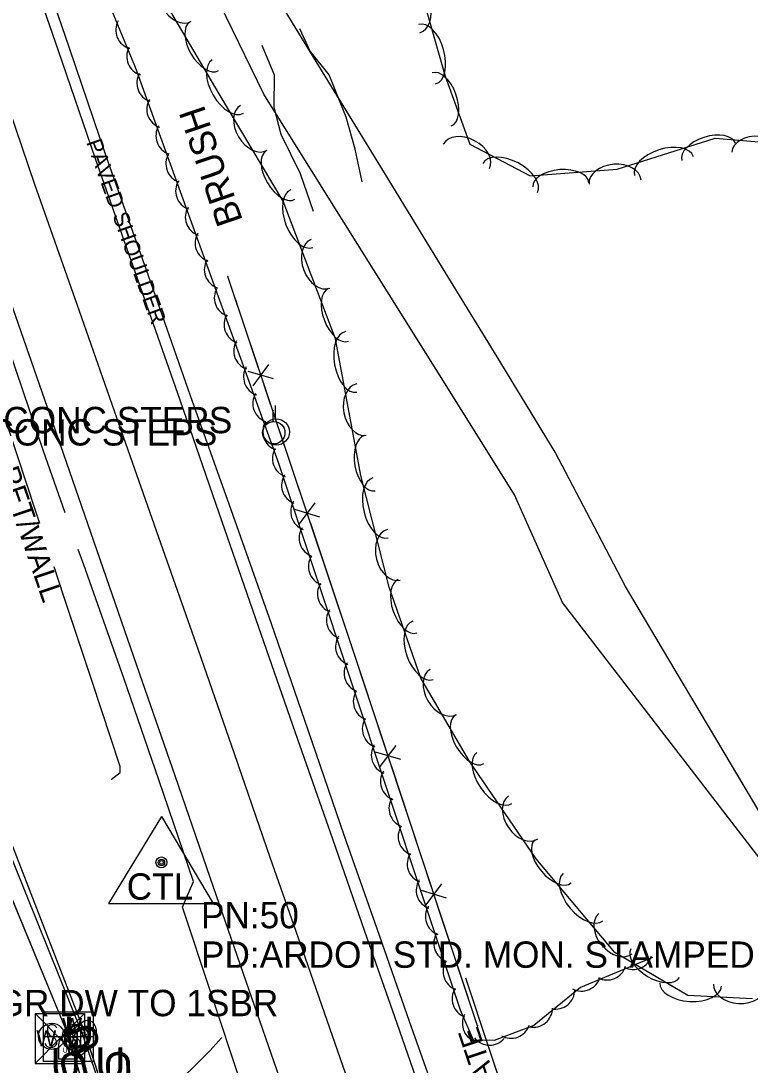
# Model space of a CAD drawing. Extents: x 954793 to 988390, y 1867850 to 1924428.
# Drawn here: x 961114.6 to 961253, y 1907472.7 to 1907670.9 of the extents above; entities that cross this region are included whole.
import ezdxf

# ---------------------------------------------------------------- set-up
doc = ezdxf.new("R2010")
doc.units = 0
for name, color, linetype in [('Default', 7, 'Continuous'), ('S_EDGE_PAVEMENT', 7, 'Continuous'), ('S_FENCE', 7, 'Continuous'), ('S_FIBER_OPTIC_CABLE', 7, 'Continuous'), ('S_GATE_ANNOT', 7, 'Continuous'), ('S_GRAVEL_ROAD', 7, 'Continuous'), ('S_LANDSCAPING', 7, 'Continuous'), ('S_MAILBOX', 7, 'Continuous'), ('S_MISC_STRUCTURES_ANNOT', 7, 'Continuous'), ('S_MSC_PT_SYM', 7, 'Continuous'), ('S_PAVEMENT_CROWN', 7, 'Continuous'), ('S_PRIMARY_CTL', 7, 'Continuous'), ('S_PRIMARY_CTL_ANNOT', 7, 'Continuous'), ('S_SHOULDER', 7, 'Continuous'), ('S_SHOULDER_ANNOT', 7, 'Continuous'), ('S_SIGN', 7, 'Continuous'), ('S_STREAM', 7, 'Continuous'), ('S_SURVEY_TEXT_ANNOT', 7, 'Continuous'), ('S_TREE', 7, 'Continuous'), ('S_TREE_ANNOT', 7, 'Continuous'), ('S_UNDERGROUND_CABLE', 7, 'Continuous'), ('S_UTILITY_POLE', 7, 'Continuous'), ('S_UTL_PT_SYM', 7, 'Continuous'), ('S_WALL', 7, 'Continuous'), ('S_WATER_UTILITIES', 7, 'Continuous')]:
    doc.layers.add(name, color=color, linetype=linetype)

msp = doc.modelspace()

# ---------------------------------------------------------------- linework, layer by layer
at = {"layer": 'S_EDGE_PAVEMENT'}
for points in [[(961241.15, 1907324.22), (961236.89, 1907336.11), (961232.63, 1907347.99), (961228.37, 1907359.88), (961220.93, 1907380.84), (961213.5, 1907401.81), (961207.34, 1907419.38), (961201.18, 1907436.95), (961193.58, 1907458.77), (961185.99, 1907480.59), (961179.88, 1907498.07), (961173.78, 1907515.55), (961166.72, 1907535.75), (961159.66, 1907555.96), (961152.23, 1907577.45), (961144.8, 1907598.94), (961136.77, 1907621.84), (961128.74, 1907644.75), (961121.69, 1907665.23), (961114.64, 1907685.71)], [(961204.65, 1907354.2), (961198.32, 1907372.06), (961190.76, 1907393.44), (961184.51, 1907411.15), (961178.26, 1907428.86), (961170.71, 1907450.32), (961163.16, 1907471.78), (961156.85, 1907490.04), (961150.53, 1907508.31), (961143.86, 1907527.59), (961137.18, 1907546.88), (961129.65, 1907568.65), (961122.11, 1907590.43), (961114.1, 1907613.34), (961106.09, 1907636.26), (961101.87, 1907648.43)]]:
    msp.add_lwpolyline(points, dxfattribs=at)
at = {"layer": 'S_FENCE'}
for p, q in [((961177.3, 1907552.52), (961153.88, 1907622.36)), ((961158.66, 1907601.66), (961161.63, 1907605.69)), ((961162.55, 1907602.97), (961157.75, 1907604.38)), ((961167.47, 1907575.41), (961170.44, 1907579.43)), ((961171.35, 1907576.71), (961166.56, 1907578.13)), ((961201.25, 1907480.17), (961177.3, 1907552.52)), ((961186.69, 1907530.67), (961181.9, 1907532.11)), ((961182.8, 1907529.39), (961185.79, 1907533.39)), ((961191.5, 1907503.09), (961194.49, 1907507.1)), ((961195.39, 1907504.38), (961190.6, 1907505.82))]:
    msp.add_line(p, q, dxfattribs=at)
for points in [[(961201.25, 1907480.17), (961177.3, 1907552.52), (961153.88, 1907622.36)], [(961201.25, 1907480.17), (961177.3, 1907552.52), (961153.88, 1907622.36)], [(961159.69, 1907605.04), (961153.88, 1907622.36)], [(961168.5, 1907578.78), (961160.79, 1907601.78)], [(961177.3, 1907552.52), (961169.59, 1907575.52)], [(961183.85, 1907532.75), (961177.3, 1907552.52)], [(961192.55, 1907506.46), (961184.93, 1907529.49)], [(961201.25, 1907480.17), (961193.63, 1907503.2)], [(961198.97, 1907489.24), (961216.84, 1907435.49)]]:
    msp.add_lwpolyline(points, dxfattribs=at)
at = {"layer": 'S_FIBER_OPTIC_CABLE'}
for p, q in [((961126.73, 1907478.89), (961112.31, 1907516.17)), ((961147.04, 1907415.97), (961126.73, 1907478.89))]:
    msp.add_line(p, q, dxfattribs=at)
msp.add_lwpolyline([(961181.06, 1907355.5), (961173.64, 1907355.53), (961158.57, 1907379.97), (961147.04, 1907415.97), (961126.73, 1907478.89), (961112.31, 1907516.17), (961093.91, 1907558.68), (961081.83, 1907606.88), (961053.28, 1907681.02)], dxfattribs=at)
msp.add_lwpolyline([(961181.06, 1907355.5), (961173.64, 1907355.53), (961158.57, 1907379.97), (961147.04, 1907415.97), (961126.73, 1907478.89), (961112.31, 1907516.17), (961093.91, 1907558.68), (961081.83, 1907606.88), (961053.28, 1907681.02)], dxfattribs=at)
at = {"layer": 'S_GRAVEL_ROAD'}
msp.add_ellipse((961090.7, 1907531.47), major_axis=(67.42, 46.84), ratio=0.997952, start_param=4.632071, end_param=4.963428, dxfattribs=at)
at = {"layer": 'S_MAILBOX'}
for p, q in [((961122.29, 1907477.85), (961126.42, 1907480.96)), ((961125.9, 1907479.14), (961125.9, 1907476.42)), ((961128.85, 1907479.48), (961128.85, 1907476.77)), ((961121.73, 1907476.57), (961121.73, 1907473.86)), ((961125.06, 1907473.86), (961128.85, 1907476.77)), ((961125.06, 1907476.57), (961125.06, 1907473.86)), ((961121.73, 1907473.86), (961125.06, 1907473.86))]:
    msp.add_line(p, q, dxfattribs=at)
for points in [[(961125.9, 1907479.14), (961127.01, 1907478.47), (961125.9, 1907478.12)], [(961122.92, 1907477.69), (961123.14, 1907477.55), (961123.14, 1907477.16), (961123.44, 1907477.16), (961123.44, 1907477.52), (961123.25, 1907477.77), (961122.92, 1907477.72)]]:
    msp.add_lwpolyline(points, dxfattribs=at)
for centre, end in [((961127.19, 1907479.48), 117.5718), ((961123.4, 1907476.57), 180)]:
    msp.add_arc(centre, 1.66, 0, end, dxfattribs=at)
msp.add_ellipse((961125.9, 1907476.42), major_axis=(0.145, 0.132), ratio=0.564646, dxfattribs=at)
at = {"layer": 'S_MSC_PT_SYM'}
for points in [[(961153.88, 1907622.36), (961153.88, 1907622.41), (961153.88, 1907622.36), (961153.83, 1907622.36), (961153.88, 1907622.36), (961153.88, 1907622.31), (961153.88, 1907622.36), (961153.93, 1907622.36)], [(961177.3, 1907552.52), (961177.3, 1907552.57), (961177.3, 1907552.52), (961177.25, 1907552.52), (961177.3, 1907552.52), (961177.3, 1907552.47), (961177.3, 1907552.52), (961177.35, 1907552.52)], [(961201.25, 1907480.17), (961201.25, 1907480.22), (961201.25, 1907480.17), (961201.2, 1907480.17), (961201.25, 1907480.17), (961201.25, 1907480.12), (961201.25, 1907480.17), (961201.3, 1907480.17)]]:
    msp.add_lwpolyline(points, dxfattribs=at)
for points in [[(961153.88, 1907622.36), (961153.84, 1907622.34), (961153.88, 1907622.36), (961153.9, 1907622.31), (961153.88, 1907622.36), (961153.93, 1907622.37), (961153.88, 1907622.36), (961153.87, 1907622.41)], [(961153.88, 1907622.36), (961153.84, 1907622.34), (961153.88, 1907622.36), (961153.9, 1907622.31), (961153.88, 1907622.36), (961153.93, 1907622.37), (961153.88, 1907622.36), (961153.87, 1907622.41)], [(961177.3, 1907552.52), (961177.26, 1907552.51), (961177.3, 1907552.52), (961177.32, 1907552.48), (961177.3, 1907552.52), (961177.35, 1907552.54), (961177.3, 1907552.52), (961177.29, 1907552.57)], [(961177.3, 1907552.52), (961177.26, 1907552.51), (961177.3, 1907552.52), (961177.32, 1907552.48), (961177.3, 1907552.52), (961177.35, 1907552.54), (961177.3, 1907552.52), (961177.29, 1907552.57)], [(961201.25, 1907480.17), (961201.2, 1907480.15), (961201.25, 1907480.17), (961201.26, 1907480.12), (961201.25, 1907480.17), (961201.29, 1907480.19), (961201.25, 1907480.17), (961201.23, 1907480.22)], [(961201.25, 1907480.17), (961201.2, 1907480.15), (961201.25, 1907480.17), (961201.26, 1907480.12), (961201.25, 1907480.17), (961201.29, 1907480.19), (961201.25, 1907480.17), (961201.23, 1907480.22)]]:
    msp.add_lwpolyline(points, close=True, dxfattribs=at)
at = {"layer": 'S_PAVEMENT_CROWN'}
msp.add_lwpolyline([(961233.42, 1907308.76), (961225.27, 1907331.88), (961217.12, 1907355), (961209.53, 1907376.48), (961201.94, 1907397.97), (961195.61, 1907415.78), (961189.28, 1907433.58), (961181.76, 1907455.17), (961174.23, 1907476.76), (961168.07, 1907494.42), (961161.9, 1907512.08), (961155.1, 1907531.76), (961148.29, 1907551.43), (961140.75, 1907572.86), (961133.21, 1907594.3), (961125.23, 1907617.07), (961117.25, 1907639.85), (961110.09, 1907660.76), (961102.93, 1907681.67)], dxfattribs=at)
at = {"layer": 'S_PRIMARY_CTL'}
for p, q in [((961141.26, 1907519.86), (961131.23, 1907503.35)), ((961141.26, 1907519.86), (961151.08, 1907503.35)), ((961131.23, 1907503.35), (961151.08, 1907503.35))]:
    msp.add_line(p, q, dxfattribs=at)
for radius in [1.04, 0.609, 0.344]:
    msp.add_circle((961141.26, 1907511.16), radius, dxfattribs=at)
at = {"layer": 'S_SHOULDER'}
for points in [[(961243.34, 1907325.15), (961239.1, 1907336.98), (961234.86, 1907348.8), (961230.62, 1907360.63), (961223.25, 1907381.53), (961215.88, 1907402.43), (961209.77, 1907420.11), (961203.67, 1907437.78), (961196.02, 1907459.36), (961188.36, 1907480.95), (961182.19, 1907498.55), (961176.01, 1907516.15), (961169.09, 1907536.29), (961162.16, 1907556.43), (961154.47, 1907578.1), (961146.78, 1907599.76), (961138.78, 1907622.51), (961130.78, 1907645.26), (961123.79, 1907665.76), (961116.8, 1907686.26)], [(961123.01, 1907577.52), (961118.86, 1907589.21), (961111, 1907612.37), (961103.14, 1907635.53), (961099.52, 1907646.09)], [(961201.16, 1907354.2), (961195.21, 1907370.93), (961187.65, 1907392.18), (961181.37, 1907409.99), (961175.08, 1907427.8), (961170.91, 1907433.94), (961163.6, 1907451.71), (961156.28, 1907469.49), (961150.76, 1907486.06), (961145.24, 1907502.64), (961147.36, 1907507.55), (961140.75, 1907526.84), (961134.14, 1907546.13), (961126.5, 1907567.67), (961125.48, 1907570.56)]]:
    msp.add_lwpolyline(points, dxfattribs=at)
at = {"layer": 'S_SIGN'}
for centre in [(961120.43, 1907478.14), (961124.9, 1907477.96)]:
    msp.add_circle(centre, 2.49, dxfattribs=at)
for centre, radius, start, end in [((961120.5, 1907479.41), 0.95, 16.5258, 156.8957), ((961124.98, 1907479.23), 0.95, 16.5258, 156.8957), ((961121.11, 1907479.46), 1.5, 167.1196, 241.9813), ((961125.59, 1907479.29), 1.5, 167.1196, 241.9813), ((961120.27, 1907477.32), 1.28, 204.641, 335.359), ((961120.01, 1907476.8), 1.4, 358.6529, 73.7063), ((961124.75, 1907477.14), 1.28, 204.641, 335.359), ((961124.49, 1907476.62), 1.4, 358.6529, 73.7063)]:
    msp.add_arc(centre, radius, start, end, dxfattribs=at)
at = {"layer": 'S_STREAM'}
for points in [[(961265.09, 1907498.65), (961253.16, 1907514.11), (961241.23, 1907529.58), (961229.3, 1907545.05), (961217.37, 1907560.52), (961208.28, 1907580.97), (961196.38, 1907599.97), (961184.48, 1907618.98), (961172.59, 1907637.98), (961160.69, 1907656.98), (961153.56, 1907671.7), (961146.44, 1907686.41), (961139.31, 1907701.13), (961132.19, 1907715.85), (961136.85, 1907731.48), (961141.52, 1907747.11), (961140.01, 1907767.82), (961128.64, 1907775.03), (961117.27, 1907782.24), (961105.89, 1907789.46), (961094.52, 1907796.67)], [(961267.12, 1907499.96), (961257.68, 1907515.85), (961248.25, 1907531.74), (961238.81, 1907547.63), (961229.38, 1907563.51), (961222.7, 1907576.29), (961216.02, 1907589.06), (961204.97, 1907607.11), (961193.93, 1907625.16), (961182.89, 1907643.2), (961171.85, 1907661.25), (961164.03, 1907673.94), (961156.21, 1907686.62), (961148.39, 1907699.3), (961140.57, 1907711.99), (961142.15, 1907727.49), (961143.72, 1907742.99), (961153.28, 1907741.88)], [(961179.35, 1907640.39), (961178.06, 1907646.59), (961176.34, 1907652.61), (961173.07, 1907660.65), (961169.47, 1907665.19), (961167.52, 1907669.41)], [(961160.31, 1907666.32), (961162.63, 1907660.67), (961162.62, 1907654.51), (961163.9, 1907649.41), (961167.58, 1907641.92), (961170.06, 1907634.77)]]:
    msp.add_lwpolyline(points, dxfattribs=at)
at = {"layer": 'S_TREE'}
for points in [[(961234.45, 1907493.11), (961220.82, 1907487.41), (961211.96, 1907480.21), (961204.39, 1907477.36), (961200.52, 1907477.43), (961198.03, 1907483.1), (961163.53, 1907586.87), (961136.33, 1907662.09), (961114.79, 1907714.08), (961105.57, 1907739.52), (961099.75, 1907756.41), (961094.5, 1907772.46), (961092.67, 1907781.69), (961093.48, 1907791.07), (961093.78, 1907792.05), (961094.81, 1907794.08), (961100.29, 1907799.49), (961107.48, 1907802.03), (961109.83, 1907802.53), (961110.9, 1907802.81)], [(961189.99, 1907678.45), (961195.1, 1907660.41), (961199.78, 1907647.53), (961211.26, 1907641.47), (961227.8, 1907642.74), (961246.37, 1907648.67), (961264.42, 1907647.15)], [(961253.48, 1907485.27), (961241.18, 1907485.92), (961227.34, 1907494.07), (961212.42, 1907511.86), (961199.83, 1907530.23), (961190.5, 1907546.13), (961184.46, 1907563.42), (961179.12, 1907584.59), (961174.33, 1907610.57), (961164.36, 1907636.67), (961152.21, 1907657.07), (961140.34, 1907677.29)]]:
    msp.add_lwpolyline(points, dxfattribs=at)
for centre, start, end in [((961136.23, 1907669.18), 151.7074, 253.3043), ((961138.31, 1907664.15), 151.7074, 253.3043), ((961140.24, 1907659.08), 149.0838, 250.6807), ((961142.11, 1907654.14), 149.0838, 250.6807), ((961143.85, 1907649.1), 149.0838, 250.6807), ((961145.74, 1907643.77), 149.0838, 250.6807), ((961147.59, 1907638.66), 149.0838, 250.6807), ((961149.43, 1907633.68), 149.0838, 250.6807), ((961151.29, 1907628.74), 149.0838, 250.6807), ((961153.04, 1907623.7), 149.0838, 250.6807), ((961154.93, 1907618.37), 149.0838, 250.6807), ((961156.78, 1907613.26), 149.0838, 250.6807), ((961158.61, 1907608.28), 149.0838, 250.6807), ((961160.48, 1907603.34), 149.0838, 250.6807), ((961162.23, 1907598.3), 149.0838, 250.6807), ((961164.11, 1907592.97), 149.0838, 250.6807), ((961165.96, 1907587.86), 149.0838, 250.6807), ((961167.7, 1907582.77), 147.5922, 249.1891), ((961169.43, 1907577.78), 147.5922, 249.1891), ((961171.04, 1907572.7), 147.5922, 249.1891), ((961172.8, 1907567.33), 147.5922, 249.1891), ((961174.51, 1907562.16), 147.5922, 249.1891), ((961176.22, 1907557.14), 147.5922, 249.1891), ((961177.95, 1907552.15), 147.5922, 249.1891), ((961179.57, 1907547.07), 147.5922, 249.1891), ((961181.32, 1907541.7), 147.5922, 249.1891), ((961183.03, 1907536.53), 147.5922, 249.1891), ((961184.74, 1907531.51), 147.5922, 249.1891), ((961186.47, 1907526.52), 147.5922, 249.1891), ((961188.09, 1907521.43), 147.5922, 249.1891), ((961189.84, 1907516.07), 147.5922, 249.1891), ((961191.55, 1907510.9), 147.5922, 249.1891), ((961193.26, 1907505.88), 147.5922, 249.1891), ((961195, 1907500.89), 147.5922, 249.1891), ((961196.61, 1907495.8), 147.5922, 249.1891), ((961198.36, 1907490.44), 147.5922, 249.1891), ((961230.82, 1907494.47), 241.8902, 343.4871), ((961225.87, 1907492.48), 241.8902, 343.4871), ((961221.03, 1907490.38), 241.8902, 343.4871), ((961200.07, 1907485.27), 147.5922, 249.1891), ((961216.08, 1907486.95), 258.2687, 359.8656), ((961202.03, 1907480.61), 152.951, 254.5479), ((961211.86, 1907483.52), 258.2687, 359.8656), ((961207.61, 1907481.42), 239.8434, 341.4403), ((961203.55, 1907480.11), 218.2402, 319.8371)]:
    msp.add_arc(centre, 3.64, start, end, dxfattribs=at)
for centre, major_axis, ratio in [((961144.39, 1907675.1), (2.51, -4.27), 0.685311), ((961188.94, 1907673.42), (-1.35, 4.77), 0.685311), ((961149.38, 1907666.08), (2.71, -4.61), 0.540699), ((961191.71, 1907664.59), (-1.6, 5.65), 0.55008), ((961153.87, 1907658.43), (2.97, -5.06), 0.55008), ((961194.45, 1907656), (-1.83, 5.03), 0.540699), ((961158.82, 1907650.62), (2.54, -4.26), 0.685311), ((961199.13, 1907645.17), (-4.38, 2.31), 0.685311), ((961245.13, 1907646.04), (-5.09, -1.63), 0.540699), ((961254.47, 1907645.6), (-4.94, 0.41), 0.685311), ((961236.68, 1907643.35), (-5.59, -1.78), 0.55008), ((961163.87, 1907641.63), (2.74, -4.59), 0.540699), ((961207.44, 1907641.09), (-5.19, 2.74), 0.55008), ((961217.08, 1907639.79), (-5.33, -0.41), 0.540699), ((961227.37, 1907640.31), (-4.94, -0.38), 0.685311), ((961167.9, 1907633.36), (2.09, -5.48), 0.55008), ((961171.45, 1907624.81), (1.77, -4.63), 0.685311), ((961174.88, 1907615.09), (1.91, -4.99), 0.540699), ((961177.3, 1907606.19), (1.06, -5.77), 0.55008), ((961179.23, 1907597.13), (0.9, -4.87), 0.685311), ((961180.84, 1907586.95), (0.97, -5.26), 0.540699), ((961182.85, 1907578.46), (1.44, -5.69), 0.55008), ((961185.37, 1907569.55), (1.21, -4.8), 0.685311), ((961187.98, 1907559.79), (1.76, -5.05), 0.540699), ((961190.9, 1907551.42), (1.94, -5.54), 0.55008), ((961194.78, 1907543.54), (2.51, -4.27), 0.685311), ((961199.77, 1907534.52), (2.7, -4.61), 0.540699), ((961204.48, 1907527.19), (3.32, -4.84), 0.55008), ((961209.93, 1907519.7), (2.8, -4.09), 0.685311), ((961215.6, 1907511.36), (3.44, -4.1), 0.540699), ((961221.3, 1907504.57), (3.77, -4.5), 0.55008), ((961227.45, 1907497.64), (3.18, -3.8), 0.685311), ((961235, 1907492.02), (4.61, -2.71), 0.540699), ((961241.73, 1907488.01), (5.86, -0.31), 0.55008), ((961250.99, 1907487.79), (4.95, -0.26), 0.685311)]:
    msp.add_ellipse(centre, major_axis=major_axis, ratio=ratio, start_param=3.141593, end_param=6.283185, dxfattribs=at)
at = {"layer": 'S_UNDERGROUND_CABLE'}
for p, q in [((961126.36, 1907478.44), (961111.22, 1907516)), ((961147.55, 1907415.92), (961126.36, 1907478.44))]:
    msp.add_line(p, q, dxfattribs=at)
msp.add_lwpolyline([(961181.51, 1907354.7), (961173.01, 1907355), (961158.08, 1907379.54), (961147.55, 1907415.92), (961126.36, 1907478.44), (961111.22, 1907516), (961093.61, 1907558.15), (961081.07, 1907607.42), (961052.47, 1907680.91), (961043.74, 1907702.61), (961020.3, 1907758.1), (961005.2, 1907782.31), (960986.34, 1907843.29), (960968.92, 1907900.3), (960943.09, 1907978.05), (960936.53, 1908004.59), (960934.37, 1908053.73), (960924.31, 1908057.57)], dxfattribs=at)
msp.add_lwpolyline([(961181.51, 1907354.7), (961173.01, 1907355), (961158.08, 1907379.54), (961147.55, 1907415.92), (961126.36, 1907478.44), (961111.22, 1907516), (961093.61, 1907558.15), (961081.07, 1907607.42), (961052.47, 1907680.91), (961043.74, 1907702.61), (961020.3, 1907758.1), (961005.2, 1907782.31), (960986.34, 1907843.29), (960968.92, 1907900.3), (960943.09, 1907978.05), (960936.53, 1908004.59), (960934.37, 1908053.73), (960924.31, 1908057.57)], dxfattribs=at)
at = {"layer": 'S_UTILITY_POLE'}
for p, q in [((961162.92, 1907595.4), (961162.92, 1907597.88)), ((961162.46, 1907594.88), (961162.46, 1907596.99))]:
    msp.add_line(p, q, dxfattribs=at)
for centre, radius in [((961163.06, 1907592.88), 2.5), ((961162.58, 1907592.74), 2.13)]:
    msp.add_circle(centre, radius, dxfattribs=at)
at = {"layer": 'S_UTL_PT_SYM'}
for points in [[(961123.39, 1907478.88), (961123.34, 1907478.86), (961123.39, 1907478.88), (961123.41, 1907478.84), (961123.39, 1907478.88), (961123.44, 1907478.9), (961123.39, 1907478.88), (961123.37, 1907478.93)], [(961123.39, 1907478.88), (961123.34, 1907478.86), (961123.39, 1907478.88), (961123.41, 1907478.84), (961123.39, 1907478.88), (961123.44, 1907478.9), (961123.39, 1907478.88), (961123.37, 1907478.93)], [(961126.73, 1907478.89), (961126.69, 1907478.88), (961126.73, 1907478.89), (961126.75, 1907478.85), (961126.73, 1907478.89), (961126.78, 1907478.91), (961126.73, 1907478.89), (961126.71, 1907478.94)], [(961126.73, 1907478.89), (961126.69, 1907478.88), (961126.73, 1907478.89), (961126.75, 1907478.85), (961126.73, 1907478.89), (961126.78, 1907478.91), (961126.73, 1907478.89), (961126.71, 1907478.94)]]:
    msp.add_lwpolyline(points, close=True, dxfattribs=at)
for points in [[(961123.39, 1907478.88), (961123.39, 1907478.93), (961123.39, 1907478.88), (961123.34, 1907478.88), (961123.39, 1907478.88), (961123.39, 1907478.83), (961123.39, 1907478.88), (961123.44, 1907478.88)], [(961126.73, 1907478.89), (961126.73, 1907478.94), (961126.73, 1907478.89), (961126.68, 1907478.89), (961126.73, 1907478.89), (961126.73, 1907478.84), (961126.73, 1907478.89), (961126.78, 1907478.89)]]:
    msp.add_lwpolyline(points, dxfattribs=at)
at = {"layer": 'S_WALL'}
for points in [[(961118.18, 1907575.47), (961117.41, 1907577.79), (961112.07, 1907593.93)], [(961131.72, 1907526.92), (961133.45, 1907528.25), (961133.45, 1907529.38), (961128.1, 1907545.52), (961122.76, 1907561.65), (961120.89, 1907567.29)]]:
    msp.add_lwpolyline(points, dxfattribs=at)
at = {"layer": 'S_WATER_UTILITIES'}
for p, q in [((961123.39, 1907478.88), (961104.6, 1907524.33)), ((961117.3, 1907482.5), (961126.63, 1907482.5)), ((961117.3, 1907482.5), (961117.3, 1907473.01)), ((961117.3, 1907482.5), (961126.63, 1907473.01)), ((961126.63, 1907482.5), (961117.3, 1907473.01)), ((961118.87, 1907482.78), (961128.29, 1907482.78)), ((961118.87, 1907473.37), (961118.87, 1907482.78)), ((961126.63, 1907482.5), (961126.63, 1907473.01)), ((961128.29, 1907482.78), (961128.29, 1907473.37)), ((961139.98, 1907424.6), (961123.39, 1907478.88)), ((961118.87, 1907478.09), (961128.29, 1907478.09)), ((961117.3, 1907473.01), (961126.63, 1907473.01)), ((961128.29, 1907473.37), (961118.87, 1907473.37))]:
    msp.add_line(p, q, dxfattribs=at)
msp.add_lwpolyline([(961233.21, 1906581.92), (961239.88, 1906613.32), (961245.65, 1906637.53), (961246.05, 1906642.65), (961243.1, 1906645.82), (961246.26, 1906663.24), (961260.29, 1906722.58), (961260.27, 1906721.68), (961272.47, 1906777.72), (961274.65, 1906810.79), (961278.54, 1906880.67), (961277.46, 1906916.71), (961272.44, 1906998.38), (961266.13, 1907021.45), (961255.35, 1907062.93), (961239.3, 1907122.22), (961178.98, 1907279.14), (961156.47, 1907362.93), (961139.98, 1907424.6), (961123.39, 1907478.88), (961104.6, 1907524.33), (961089.95, 1907561.75), (961070.69, 1907621.77), (961035.76, 1907704.59)], dxfattribs=at)
msp.add_lwpolyline([(961233.21, 1906581.92), (961239.88, 1906613.32), (961245.65, 1906637.53), (961246.05, 1906642.65), (961243.1, 1906645.82), (961246.26, 1906663.24), (961260.29, 1906722.58), (961260.27, 1906721.68), (961272.47, 1906777.72), (961274.65, 1906810.79), (961278.54, 1906880.67), (961277.46, 1906916.71), (961272.44, 1906998.38), (961266.13, 1907021.45), (961255.35, 1907062.93), (961239.3, 1907122.22), (961178.98, 1907279.14), (961156.47, 1907362.93), (961139.98, 1907424.6), (961123.39, 1907478.88), (961104.6, 1907524.33), (961089.95, 1907561.75), (961070.69, 1907621.77), (961035.76, 1907704.59)], dxfattribs=at)

# ---------------------------------------------------------------- texts
at = {"layer": 'Default'}
for rotation, p in [(111.948, (961130.07, 1907476.02)), (360, (961122.73, 1907475.89)), (360, (961120.21, 1907469.91)), (193.7876, (961126.76, 1907475.79)), (360, (961128.67, 1907470.04)), (180.8739, (961135.89, 1907475.18))]:
    msp.add_text('U', height=6, rotation=rotation, dxfattribs=at).set_placement(p)
at = {"layer": 'S_GATE_ANNOT'}
msp.add_text('GATE', height=4, rotation=108.3405, dxfattribs=at).set_placement((961205.86, 1907466.43))
at = {"layer": 'S_LANDSCAPING'}
msp.add_text('RET/WALL', height=4, rotation=288.7633, dxfattribs=at).set_placement((961110.21, 1907585.57))
at = {"layer": 'S_MAILBOX'}
msp.add_text('US', height=0.96, rotation=360, dxfattribs=at).set_placement((961122.5, 1907475.05))
at = {"layer": 'S_MISC_STRUCTURES_ANNOT'}
msp.add_text('CONC STEPS', height=5, dxfattribs=at).set_placement((961111.24, 1907592.64))
at = {"layer": 'S_PRIMARY_CTL'}
msp.add_text('CTL', height=5, rotation=360, dxfattribs=at).set_placement((961134.67, 1907504.09))
at = {"layer": 'S_PRIMARY_CTL_ANNOT'}
for s, p in [('PN:50', (961148.76, 1907498.66)), ('PD:ARDOT STD. MON. STAMPED PN:50', (961148.76, 1907491.16))]:
    msp.add_text(s, height=5, dxfattribs=at).set_placement(p)
at = {"layer": 'S_SHOULDER_ANNOT'}
msp.add_text('PAVED SHOULDER', height=3.0002, rotation=289.736, dxfattribs=at).set_placement((961126.94, 1907647.87))
at = {"layer": 'S_SURVEY_TEXT_ANNOT'}
for s, p in [('CONC STEPS', (961108.4, 1907590.3)), ('GR DW TO 1SBR', (961109.96, 1907481.97))]:
    msp.add_text(s, height=5, dxfattribs=at).set_placement(p)
at = {"layer": 'S_TREE_ANNOT'}
msp.add_text('BRUSH', height=5, rotation=108.7967, dxfattribs=at).set_placement((961156.76, 1907633.01))
at = {"layer": 'S_WATER_UTILITIES'}
for s, p in [('W', (961122.42, 1907478.62)), ('W M', (961117.5, 1907476.27)), ('V', (961122.66, 1907474.56))]:
    msp.add_text(s, height=3, rotation=360, dxfattribs=at).set_placement(p)

doc.saveas('drawing.dxf')
